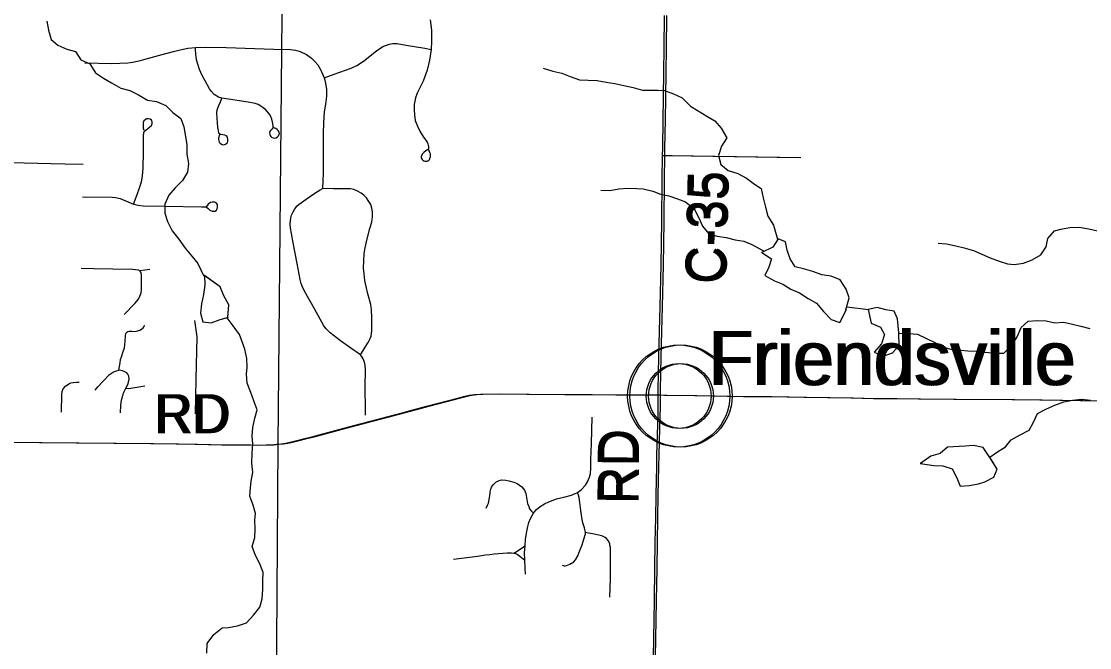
# Model space of a CAD drawing. Extents: x 0 to 34, y 0 to 22.
# Drawn here: x 20.131 to 21.688, y 5.92 to 6.833 of the extents above; entities that cross this region are included whole.
import ezdxf

# ---------------------------------------------------------------- set-up
doc = ezdxf.new("R2010")
doc.units = 0
for name, color, linetype in [('GM_X_City_Street', 7, 'Continuous'), ('GM_X_County_Road', 7, 'Continuous'), ('GM_X_County_Road_Text', 7, 'Continuous'), ('GM_X_Minor_Lake', 7, 'Continuous'), ('GM_X_Minor_River', 7, 'Continuous'), ('GM_X_Rail_Line', 7, 'Continuous'), ('GM_X_Township_Road', 7, 'Continuous'), ('GM_X_Unincorporated', 7, 'Continuous'), ('GM_X_Unincorporated_Location', 7, 'Continuous'), ('GM_X_Unincorporated_Text', 7, 'Continuous')]:
    doc.layers.add(name, color=color, linetype=linetype)

msp = doc.modelspace()

# ---------------------------------------------------------------- linework, layer by layer
at = {"layer": 'GM_X_City_Street'}
for points in [[(20.7272, 6.8354), (20.7288, 6.8206), (20.729, 6.8039), (20.7284, 6.7924), (20.7259, 6.7764), (20.7224, 6.7621), (20.7168, 6.7461), (20.7123, 6.7375), (20.7081, 6.7283), (20.7055, 6.7218), (20.7038, 6.7122), (20.7036, 6.704), (20.7041, 6.6968), (20.7051, 6.6889), (20.7084, 6.6803), (20.7117, 6.6731), (20.7174, 6.6645), (20.7208, 6.6598), (20.7225, 6.6571), (20.7235, 6.6545), (20.7241, 6.6525), (20.7244, 6.6512), (20.7245, 6.6481), (20.7244, 6.6473), (20.7242, 6.6467), (20.7238, 6.6463), (20.7232, 6.6459), (20.7206, 6.6444), (20.7178, 6.6422), (20.7153, 6.6395), (20.7142, 6.6373), (20.7139, 6.6359), (20.714, 6.6347), (20.7144, 6.6334), (20.7151, 6.6319), (20.7162, 6.6308), (20.7177, 6.6298), (20.719, 6.6294), (20.7208, 6.6292), (20.7226, 6.6294), (20.7237, 6.6297), (20.7249, 6.6307), (20.7259, 6.632), (20.7263, 6.633), (20.7266, 6.6336), (20.727, 6.6349), (20.7273, 6.6363), (20.7276, 6.6377), (20.7275, 6.6399), (20.7272, 6.641), (20.7267, 6.642), (20.7246, 6.6468)], [(20.224, 6.7727), (20.2632, 6.7719), (20.2865, 6.7726), (20.2935, 6.7736), (20.3028, 6.7757), (20.3098, 6.7777), (20.342, 6.7863), (20.3551, 6.7898), (20.3629, 6.7917), (20.3739, 6.794), (20.3849, 6.7952), (20.3991, 6.7956), (20.4298, 6.795), (20.499, 6.7929), (20.5234, 6.7921), (20.5308, 6.7912), (20.5374, 6.7895), (20.547, 6.7847), (20.554, 6.7798), (20.5588, 6.7749), (20.5633, 6.7698), (20.5679, 6.7619), (20.5726, 6.7511), (20.5742, 6.7457), (20.5751, 6.7402), (20.5759, 6.7338), (20.5761, 6.724), (20.5747, 6.7127), (20.5727, 6.7011), (20.5714, 6.6851), (20.5713, 6.6699), (20.5712, 6.6535), (20.5709, 6.6118), (20.5703, 6.5894)], [(20.4979, 6.6781), (20.4962, 6.676), (20.4944, 6.6739), (20.4935, 6.6725), (20.493, 6.6712), (20.4932, 6.6684), (20.4938, 6.6667), (20.4946, 6.6654), (20.496, 6.6644), (20.4984, 6.6633), (20.5005, 6.6629), (20.5027, 6.6635), (20.5046, 6.6647), (20.506, 6.6663), (20.5071, 6.6686), (20.5073, 6.6696), (20.5069, 6.6717), (20.5056, 6.6741), (20.504, 6.6757), (20.502, 6.6769), (20.5002, 6.6777), (20.4989, 6.6785), (20.4982, 6.6798), (20.4977, 6.6842), (20.4962, 6.6904), (20.4946, 6.6944), (20.4927, 6.6977), (20.49, 6.7014), (20.4871, 6.7046), (20.4839, 6.7072), (20.4804, 6.7096), (20.4762, 6.7118), (20.4721, 6.7133), (20.4618, 6.7153), (20.4333, 6.7197), (20.4232, 6.7213), (20.4187, 6.7229), (20.4125, 6.7267), (20.4082, 6.7312), (20.4055, 6.735), (20.3991, 6.7463), (20.3946, 6.7544), (20.3909, 6.7628), (20.3884, 6.7708), (20.3867, 6.7771), (20.3856, 6.7853), (20.3851, 6.7921), (20.3849, 6.7952)], [(20.5726, 6.7511), (20.587, 6.7563), (20.6117, 6.765), (20.62, 6.7688), (20.63, 6.7752), (20.649, 6.7901), (20.6551, 6.7946), (20.6592, 6.7971), (20.6635, 6.7986), (20.6676, 6.7999), (20.6725, 6.8007), (20.6751, 6.8009), (20.6791, 6.8007), (20.692, 6.7986), (20.7191, 6.794), (20.7284, 6.7924)], [(20.4202, 6.668), (20.4188, 6.6631), (20.4185, 6.6609), (20.4189, 6.6588), (20.4196, 6.657), (20.4209, 6.6556), (20.4228, 6.6542), (20.4248, 6.6534), (20.4271, 6.6536), (20.4288, 6.6544), (20.431, 6.656), (20.4322, 6.6583), (20.4323, 6.6617), (20.4315, 6.6644), (20.43, 6.6662), (20.4278, 6.6673), (20.4248, 6.668), (20.4217, 6.6683), (20.42, 6.6691), (20.4193, 6.6704), (20.4184, 6.6742), (20.4178, 6.6784), (20.4164, 6.6921), (20.416, 6.6998), (20.4164, 6.7041), (20.419, 6.7107), (20.4213, 6.7158), (20.4232, 6.7213)], [(20.2947, 6.5669), (20.3, 6.5809), (20.3037, 6.5904), (20.3063, 6.5994), (20.3077, 6.6076), (20.3086, 6.6196), (20.3091, 6.6427), (20.3093, 6.6671), (20.3103, 6.6726), (20.3131, 6.6753), (20.3156, 6.6769), (20.3183, 6.6792), (20.3208, 6.6814), (20.322, 6.6843), (20.3217, 6.6868), (20.3208, 6.6894), (20.3188, 6.6906), (20.3163, 6.6912), (20.3137, 6.6912), (20.3115, 6.6897), (20.31, 6.6881), (20.309, 6.6857), (20.3089, 6.6827), (20.3088, 6.6776), (20.31, 6.6747)], [(20.0876, 6.6282), (20.1354, 6.627), (20.1947, 6.6256), (20.2213, 6.6251)], [(20.6326, 6.259), (20.6328, 6.2661), (20.6325, 6.3007), (20.6328, 6.3248), (20.6322, 6.332), (20.6313, 6.3365), (20.6295, 6.3411), (20.628, 6.3436), (20.6253, 6.3469), (20.6114, 6.3568), (20.5965, 6.3676), (20.5877, 6.3742), (20.5812, 6.3792), (20.5755, 6.3848), (20.5721, 6.3892), (20.5585, 6.4141), (20.544, 6.4398), (20.5407, 6.4469), (20.539, 6.451), (20.5375, 6.4567), (20.533, 6.4804), (20.5273, 6.5103), (20.5249, 6.5238), (20.5235, 6.5319), (20.5231, 6.538), (20.5242, 6.547), (20.5251, 6.5508), (20.5275, 6.5556), (20.5297, 6.5601), (20.5333, 6.5642), (20.5362, 6.5668), (20.5464, 6.574), (20.5589, 6.5826), (20.5665, 6.5878), (20.5703, 6.5894)], [(20.6253, 6.3469), (20.6322, 6.3582), (20.6368, 6.3649), (20.6397, 6.3708), (20.6408, 6.3743), (20.6415, 6.378), (20.6418, 6.3826), (20.6422, 6.4016), (20.6416, 6.4126), (20.6405, 6.4204), (20.6362, 6.4359), (20.6336, 6.4465), (20.6317, 6.4556), (20.6306, 6.4649), (20.63, 6.4734), (20.631, 6.4946), (20.6323, 6.5032), (20.6353, 6.5163), (20.6393, 6.5312), (20.6418, 6.5406), (20.643, 6.548), (20.6431, 6.5553), (20.6421, 6.5611), (20.6403, 6.5663), (20.6365, 6.5721), (20.634, 6.5761), (20.6301, 6.5799), (20.6264, 6.5826), (20.6211, 6.5856), (20.6158, 6.5881), (20.6108, 6.5892), (20.5863, 6.5891), (20.5703, 6.5894)], [(20.2204, 6.5772), (20.2638, 6.5767), (20.2687, 6.5764), (20.2752, 6.5751), (20.2823, 6.5722), (20.288, 6.5697), (20.2947, 6.5669), (20.3013, 6.5654), (20.3086, 6.5645), (20.3411, 6.564), (20.394, 6.563), (20.4007, 6.5628), (20.4033, 6.5604), (20.4062, 6.5578), (20.4092, 6.5565), (20.4115, 6.5564), (20.4134, 6.5567), (20.4155, 6.5579), (20.4168, 6.5598), (20.4172, 6.5629), (20.4169, 6.5661), (20.4154, 6.5686), (20.413, 6.5697), (20.4095, 6.5698), (20.4067, 6.5691), (20.4035, 6.5666), (20.401, 6.5633)], [(20.2187, 6.4733), (20.2368, 6.4729), (20.2646, 6.4722), (20.2931, 6.472), (20.2978, 6.4716), (20.3017, 6.4709), (20.304, 6.4701), (20.3112, 6.4709), (20.3184, 6.4718)], [(20.2813, 6.4056), (20.2967, 6.422), (20.3018, 6.4281), (20.3042, 6.4328), (20.306, 6.4374), (20.3064, 6.4417), (20.3065, 6.4466), (20.3066, 6.4544), (20.3063, 6.4641), (20.3053, 6.4674), (20.304, 6.4701)], [(20.385, 6.2611), (20.3862, 6.3116), (20.3877, 6.3731), (20.3841, 6.3973)], [(20.2757, 6.2624), (20.2762, 6.2737), (20.2775, 6.2808), (20.2783, 6.2844), (20.2786, 6.2855), (20.2789, 6.2867), (20.2792, 6.2878), (20.2796, 6.2889), (20.2799, 6.29), (20.2803, 6.2912), (20.2807, 6.2923), (20.2811, 6.2934), (20.2815, 6.2944), (20.2834, 6.2984), (20.2863, 6.304), (20.2875, 6.3073), (20.2883, 6.3117), (20.2879, 6.3161), (20.2867, 6.3186), (20.2848, 6.3206), (20.2821, 6.3223), (20.2789, 6.3238), (20.2762, 6.3243), (20.2733, 6.3245), (20.2752, 6.3356), (20.276, 6.3401), (20.2771, 6.3442), (20.2798, 6.3517), (20.2814, 6.3573), (20.2822, 6.3618), (20.2828, 6.3666), (20.2833, 6.375), (20.2835, 6.3777), (20.2841, 6.3791), (20.2852, 6.3802), (20.2867, 6.381), (20.2886, 6.3815), (20.2922, 6.3816), (20.2961, 6.3812), (20.2985, 6.3813), (20.3011, 6.3818), (20.3038, 6.3828), (20.3065, 6.3846), (20.3087, 6.3863), (20.3102, 6.3881), (20.311, 6.3901)], [(20.239, 6.2957), (20.2427, 6.3004), (20.2505, 6.3087), (20.2597, 6.3182), (20.2625, 6.3201), (20.2657, 6.322), (20.2699, 6.3237), (20.2733, 6.3245)], [(20.1899, 6.2635), (20.1905, 6.2891), (20.1909, 6.2938), (20.1924, 6.2974), (20.1955, 6.3014), (20.2004, 6.3048), (20.2036, 6.3062), (20.207, 6.3068), (20.2116, 6.307), (20.2156, 6.307)], [(20.2834, 6.2984), (20.2877, 6.298), (20.2909, 6.2982), (20.3113, 6.302)], [(20.7612, 6.0489), (20.7958, 6.0537), (20.8074, 6.0553), (20.8138, 6.0561), (20.8202, 6.0568), (20.8266, 6.0573), (20.8329, 6.0578), (20.8393, 6.0581), (20.8456, 6.0584), (20.8487, 6.058), (20.8502, 6.0579), (20.8538, 6.0562), (20.8578, 6.0536), (20.8647, 6.0477), (20.8646, 6.0583), (20.8656, 6.0685), (20.8656, 6.069), (20.866, 6.0777), (20.8675, 6.0871), (20.8692, 6.0967), (20.8709, 6.1025), (20.8733, 6.1082), (20.8756, 6.113), (20.8773, 6.116), (20.8785, 6.1177), (20.8817, 6.1217), (20.8873, 6.1261), (20.8934, 6.1298), (20.8997, 6.1328), (20.911, 6.137), (20.9217, 6.1397), (20.933, 6.1422), (20.9415, 6.1461), (20.9477, 6.1508), (20.9535, 6.1569), (20.9564, 6.1617), (20.9591, 6.1686), (20.9604, 6.1742), (20.9611, 6.1819), (20.9613, 6.1946), (20.962, 6.2177), (20.963, 6.256)], [(20.8084, 6.1235), (20.8106, 6.1279), (20.812, 6.1308), (20.8138, 6.1413), (20.8143, 6.1466), (20.8149, 6.1496), (20.8164, 6.1539), (20.8194, 6.1578), (20.8227, 6.1612), (20.8277, 6.1639), (20.8308, 6.165), (20.8374, 6.1642), (20.8418, 6.1634), (20.8488, 6.1615), (20.8536, 6.1593), (20.8606, 6.1544), (20.8646, 6.1497), (20.8665, 6.1449), (20.8689, 6.1304), (20.8705, 6.1257), (20.8718, 6.1224), (20.8742, 6.1194), (20.8773, 6.116)], [(20.9193, 6.0405), (20.9222, 6.0396), (20.9238, 6.0395), (20.9256, 6.0399), (20.9281, 6.0408), (20.9304, 6.0419), (20.9361, 6.0454), (20.9389, 6.0481), (20.9419, 6.0541), (20.9452, 6.0619), (20.9486, 6.0701), (20.9525, 6.0829), (20.9532, 6.0857), (20.9532, 6.0879), (20.9518, 6.0949), (20.9495, 6.1022), (20.9484, 6.107), (20.9469, 6.1166), (20.9458, 6.1238), (20.9449, 6.1319), (20.9441, 6.1391), (20.9431, 6.1426), (20.9415, 6.1461)], [(20.9889, 5.9937), (20.9896, 6.0203), (20.9899, 6.0449), (20.9897, 6.0608), (20.9896, 6.0659), (20.9889, 6.0697), (20.9885, 6.0713), (20.9878, 6.0737), (20.9863, 6.0762), (20.984, 6.0791), (20.982, 6.0806), (20.9798, 6.0818), (20.9772, 6.0829), (20.9705, 6.0846), (20.9637, 6.086), (20.9579, 6.0869), (20.9532, 6.0879)], [(20.8487, 6.058), (20.8513, 6.0595), (20.8566, 6.0627), (20.8629, 6.0671), (20.8656, 6.069)], [(20.866, 6.0272), (20.8655, 6.0362), (20.8647, 6.0477)]]:
    msp.add_lwpolyline(points, dxfattribs=at)
at = {"layer": 'GM_X_County_Road'}
for points in [[(21.0522, 5.9062), (21.0537, 5.9884), (21.0545, 6.0354), (21.055, 6.0737), (21.0557, 6.109), (21.0562, 6.1429), (21.057, 6.1842), (21.0574, 6.2009), (21.059, 6.2603), (21.0592, 6.2677), (21.0593, 6.2888), (21.0594, 6.2948), (21.0598, 6.3215), (21.0601, 6.3432), (21.0612, 6.3814), (21.0621, 6.4174), (21.0634, 6.4778), (21.0645, 6.5413), (21.0651, 6.6025), (21.0657, 6.6375), (21.0658, 6.6488), (21.0666, 6.6893), (21.0669, 6.7223), (21.0675, 6.7596), (21.0679, 6.7937), (21.0685, 6.842)], [(21.0555, 5.9062), (21.0569, 5.9884), (21.0577, 6.0354), (21.0583, 6.0737), (21.0589, 6.109), (21.0594, 6.1429), (21.0603, 6.1842), (21.0607, 6.2009), (21.0623, 6.2603), (21.0624, 6.2677), (21.0626, 6.2888), (21.0627, 6.2948), (21.0631, 6.3215), (21.0634, 6.3432), (21.0644, 6.3814), (21.0653, 6.4174), (21.0667, 6.4778), (21.0677, 6.5413), (21.0684, 6.6025), (21.069, 6.6375), (21.0691, 6.6488), (21.0699, 6.6893), (21.0702, 6.7223), (21.0708, 6.7596), (21.0712, 6.7937), (21.0717, 6.842)], [(20.5103, 6.2172), (20.5165, 6.2183), (20.523, 6.2198), (20.531, 6.2217), (20.5458, 6.2254), (20.5547, 6.2277), (20.594, 6.2382), (20.6158, 6.2439), (20.651, 6.2533), (20.6637, 6.2566), (20.6861, 6.2626), (20.6983, 6.2658), (20.7058, 6.2678), (20.7217, 6.2721), (20.7685, 6.2844), (20.7755, 6.2864), (20.7838, 6.2881), (20.7918, 6.2893), (20.8005, 6.2899), (20.8274, 6.2901), (20.8678, 6.2897), (20.9231, 6.2894), (20.9597, 6.2891), (20.9975, 6.2887), (21.0593, 6.2888), (21.0684, 6.2881), (21.1124, 6.2875), (21.1837, 6.2864), (21.2213, 6.2862), (21.2721, 6.2855), (21.3403, 6.2842), (21.3727, 6.2836), (21.4041, 6.2832), (21.4384, 6.2829), (21.49, 6.2823), (21.5751, 6.2818), (21.6154, 6.2814), (21.6746, 6.2803), (21.7118, 6.28)], [(20.5135, 6.2172), (20.5197, 6.2183), (20.5263, 6.2198), (20.5343, 6.2217), (20.5491, 6.2254), (20.558, 6.2277), (20.5973, 6.2382), (20.619, 6.2439), (20.6542, 6.2533), (20.667, 6.2566), (20.6893, 6.2626), (20.7016, 6.2658), (20.7091, 6.2678), (20.7249, 6.2721), (20.7718, 6.2844), (20.7787, 6.2864), (20.787, 6.2881), (20.7951, 6.2893), (20.8038, 6.2899), (20.8307, 6.2901), (20.8711, 6.2897), (20.9264, 6.2894), (20.963, 6.2891), (21.0007, 6.2887), (21.0626, 6.2888), (21.0717, 6.2881), (21.1157, 6.2875), (21.187, 6.2864), (21.2246, 6.2862), (21.2754, 6.2855), (21.3435, 6.2842), (21.3759, 6.2836), (21.4073, 6.2832), (21.4416, 6.2829), (21.4933, 6.2823), (21.5784, 6.2818), (21.6186, 6.2814), (21.6779, 6.2803), (21.7151, 6.28)], [(20.1039, 6.2195), (20.158, 6.2191), (20.3201, 6.2179), (20.3571, 6.2174), (20.3848, 6.2167), (20.4236, 6.2158), (20.4621, 6.2157), (20.4756, 6.2155), (20.4878, 6.2157), (20.4958, 6.216), (20.5031, 6.2166), (20.5103, 6.2172)], [(20.1072, 6.2195), (20.1613, 6.2191), (20.3233, 6.2179), (20.3604, 6.2174), (20.3881, 6.2167), (20.4268, 6.2158), (20.4654, 6.2157), (20.4789, 6.2155), (20.4911, 6.2157), (20.4991, 6.216), (20.5063, 6.2166), (20.5135, 6.2172)]]:
    msp.add_lwpolyline(points, dxfattribs=at)
at = {"layer": 'GM_X_Minor_Lake'}
for points in [[(21.3328, 6.4128), (21.3372, 6.4301), (21.333, 6.443), (21.3245, 6.4563), (21.3112, 6.4616), (21.2975, 6.4638), (21.2845, 6.4687), (21.2708, 6.4725), (21.259, 6.4755), (21.2517, 6.4869), (21.2471, 6.4998), (21.2448, 6.5119), (21.2338, 6.5161), (21.2262, 6.5039), (21.2101, 6.4963)], [(21.3323, 6.4106), (21.3372, 6.4301), (21.333, 6.443), (21.3245, 6.4563), (21.3112, 6.4616), (21.2975, 6.4638), (21.2845, 6.4687), (21.2708, 6.4725), (21.259, 6.4755), (21.2517, 6.4869), (21.2471, 6.4998), (21.2448, 6.5119), (21.2338, 6.5161), (21.2262, 6.5039), (21.2102, 6.4964)], [(21.2097, 6.4968), (21.2244, 6.4868), (21.2202, 6.475), (21.2145, 6.4625), (21.2287, 6.4549), (21.2408, 6.45), (21.2523, 6.4428), (21.2649, 6.4372), (21.2778, 6.4292), (21.29, 6.4224), (21.3, 6.4103), (21.3111, 6.3985), (21.324, 6.3944), (21.3334, 6.4129)], [(21.2102, 6.4964), (21.2244, 6.4868), (21.2202, 6.475), (21.2145, 6.4625), (21.2287, 6.4549), (21.2408, 6.45), (21.2523, 6.4428), (21.2649, 6.4372), (21.2778, 6.4292), (21.29, 6.4224), (21.3, 6.4103), (21.3111, 6.3985), (21.324, 6.3944), (21.3323, 6.4106)], [(20.3984, 6.4625), (20.3988, 6.4485), (20.3969, 6.4348), (20.3936, 6.4215), (20.3925, 6.4078), (20.3959, 6.3949), (20.4081, 6.3938), (20.421, 6.3984), (20.432, 6.4015)], [(20.3984, 6.4621), (20.3988, 6.4485), (20.3969, 6.4348), (20.3936, 6.4215), (20.3925, 6.4078), (20.3959, 6.3949), (20.4081, 6.3938), (20.421, 6.3984), (20.4332, 6.4018)], [(20.4321, 6.4018), (20.4335, 6.4201), (20.4262, 6.433), (20.4209, 6.4462), (20.3978, 6.4628)], [(20.432, 6.4015), (20.4335, 6.4201), (20.4262, 6.433), (20.4209, 6.4462), (20.3984, 6.4625)], [(21.4098, 6.379), (21.4077, 6.3996), (21.4031, 6.4106), (21.3909, 6.4128), (21.3783, 6.4162), (21.3652, 6.4131)], [(21.3652, 6.4131), (21.3693, 6.393), (21.383, 6.3873), (21.3888, 6.3767), (21.3846, 6.363), (21.374, 6.3509), (21.387, 6.3452), (21.4007, 6.3498), (21.4101, 6.3608), (21.4098, 6.379)], [(21.3652, 6.413), (21.3693, 6.393), (21.383, 6.3873), (21.3888, 6.3767), (21.3846, 6.363), (21.374, 6.3509), (21.387, 6.3452), (21.4007, 6.3498), (21.4101, 6.3608), (21.41, 6.3788)], [(21.4098, 6.379), (21.4077, 6.3996), (21.4031, 6.4106), (21.3909, 6.4128), (21.3783, 6.4162), (21.3654, 6.4131)], [(21.5424, 6.1975), (21.5328, 6.2119), (21.5187, 6.2149), (21.5066, 6.2141), (21.4807, 6.2125), (21.4701, 6.2033), (21.4564, 6.1995), (21.4416, 6.1887)], [(21.5424, 6.1975), (21.5328, 6.2119), (21.5187, 6.2149), (21.5066, 6.2141), (21.4807, 6.2125), (21.4701, 6.2033), (21.4564, 6.1995), (21.4419, 6.189)], [(21.4411, 6.1888), (21.4606, 6.1855), (21.4739, 6.1851), (21.4877, 6.1806), (21.4942, 6.1677), (21.4992, 6.1556), (21.5121, 6.1564), (21.5258, 6.1591), (21.5353, 6.1617), (21.5482, 6.1686), (21.5531, 6.1804), (21.5424, 6.1979)], [(21.4416, 6.1887), (21.4606, 6.1855), (21.4739, 6.1851), (21.4877, 6.1806), (21.4942, 6.1677), (21.4992, 6.1556), (21.5121, 6.1564), (21.5258, 6.1591), (21.5353, 6.1617), (21.5482, 6.1686), (21.5531, 6.1804), (21.5424, 6.1975)]]:
    msp.add_lwpolyline(points, dxfattribs=at)
at = {"layer": 'GM_X_Minor_River'}
for points in [[(20.1686, 6.8333), (20.171, 6.8203), (20.1749, 6.807), (20.1847, 6.7984), (20.1975, 6.7925), (20.21, 6.7892), (20.2178, 6.7773), (20.231, 6.7714), (20.2395, 6.7583), (20.2512, 6.7505), (20.2629, 6.7435), (20.2761, 6.7356), (20.2893, 6.7323), (20.3022, 6.726), (20.3149, 6.7182), (20.3282, 6.7164), (20.3418, 6.7105), (20.3519, 6.7001), (20.3636, 6.6915), (20.3679, 6.6793), (20.3707, 6.6655), (20.3724, 6.653), (20.3726, 6.6397), (20.375, 6.6259), (20.3733, 6.6134), (20.3662, 6.601), (20.3554, 6.5906), (20.3464, 6.5797), (20.3405, 6.5665), (20.3403, 6.5536), (20.3442, 6.5414), (20.3512, 6.528), (20.3609, 6.5156), (20.3698, 6.5025), (20.3799, 6.491), (20.3884, 6.4802), (20.3974, 6.4616)], [(20.8914, 6.7648), (20.9058, 6.7608), (20.9187, 6.7575), (20.9308, 6.7527), (20.9444, 6.7479), (20.9573, 6.7473), (20.9703, 6.7471), (20.9832, 6.7446), (20.9961, 6.7428), (21.0089, 6.7395), (21.0226, 6.737), (21.0362, 6.733), (21.0457, 6.7328), (21.0587, 6.7329), (21.0682, 6.7324), (21.0814, 6.7276), (21.0939, 6.7217), (21.1062, 6.7097), (21.1175, 6.7026), (21.1299, 6.6952), (21.1416, 6.6881), (21.1509, 6.6773), (21.159, 6.6635), (21.1512, 6.6511), (21.1472, 6.6375), (21.1504, 6.6245), (21.1613, 6.6156), (21.1753, 6.6115), (21.1881, 6.6045), (21.1993, 6.5959), (21.2091, 6.5893), (21.2123, 6.5759), (21.2155, 6.5622), (21.2191, 6.5492), (21.2272, 6.5361), (21.2328, 6.5157)], [(20.9755, 6.587), (20.9888, 6.5868), (21.0018, 6.5892), (21.0151, 6.5901), (21.028, 6.5895), (21.0375, 6.5889), (21.0512, 6.5857), (21.0625, 6.5813), (21.0746, 6.5788), (21.0871, 6.5744), (21.0992, 6.57), (21.1116, 6.5599), (21.1186, 6.5468), (21.1237, 6.5346), (21.133, 6.5234), (21.1452, 6.5201), (21.158, 6.518), (21.1713, 6.5147), (21.1842, 6.5126), (21.1955, 6.5078), (21.2125, 6.4988)], [(21.4672, 6.5098), (21.4794, 6.5088), (21.493, 6.5059), (21.5052, 6.503), (21.5184, 6.499), (21.5305, 6.4938), (21.5429, 6.4883), (21.5558, 6.4835), (21.5683, 6.4798), (21.5778, 6.4789), (21.5915, 6.4806), (21.6042, 6.4856), (21.6165, 6.4926), (21.6247, 6.5047), (21.6271, 6.5168), (21.6365, 6.5276), (21.646, 6.5301), (21.659, 6.5329), (21.6727, 6.5334), (21.6864, 6.5305), (21.6992, 6.5276)], [(21.3341, 6.4168), (21.3654, 6.4132)], [(20.4014, 5.9119), (20.402, 5.926), (20.4118, 5.9391), (20.4238, 5.9491), (20.4333, 5.9497), (20.4463, 5.9521), (20.4593, 5.9561), (20.4694, 5.9677), (20.4787, 5.9793), (20.4823, 5.9914), (20.4833, 6.0054), (20.4832, 6.0176), (20.4837, 6.0297), (20.4786, 6.0424), (20.4724, 6.0546), (20.4677, 6.0676), (20.4717, 6.0805), (20.4719, 6.093), (20.4714, 6.1063), (20.4723, 6.1158), (20.4691, 6.128), (20.4644, 6.141), (20.465, 6.1536), (20.4663, 6.163), (20.4688, 6.1759), (20.4671, 6.1889), (20.4677, 6.2037), (20.4687, 6.2166), (20.4674, 6.2287), (20.4684, 6.2413), (20.4717, 6.2545), (20.4749, 6.2666), (20.4706, 6.2785), (20.4658, 6.2922), (20.4604, 6.3056), (20.4595, 6.3186), (20.4604, 6.3288), (20.4599, 6.3417), (20.4571, 6.3555), (20.4527, 6.3673), (20.4491, 6.3769), (20.4398, 6.3892), (20.4312, 6.4008)], [(21.4102, 6.3786), (21.4246, 6.3783), (21.4368, 6.3773), (21.45, 6.3706), (21.4624, 6.3651), (21.4745, 6.3584), (21.4874, 6.3548), (21.5003, 6.3538), (21.5102, 6.3528), (21.5231, 6.3522), (21.5356, 6.3509), (21.5497, 6.3495), (21.5626, 6.3496), (21.5742, 6.3604), (21.582, 6.3732), (21.588, 6.3868), (21.5984, 6.3961), (21.6114, 6.397), (21.6243, 6.3968), (21.6372, 6.3935), (21.6501, 6.3948), (21.663, 6.3915), (21.6752, 6.389), (21.688, 6.3853)], [(21.5425, 6.1976), (21.5536, 6.2058), (21.5652, 6.2128), (21.5737, 6.2233), (21.5864, 6.2306), (21.5998, 6.2372), (21.6061, 6.2489), (21.6117, 6.2617), (21.624, 6.268), (21.637, 6.2738), (21.65, 6.2785), (21.6626, 6.2809), (21.676, 6.2826), (21.6889, 6.2808)]]:
    msp.add_lwpolyline(points, dxfattribs=at)
at = {"layer": 'GM_X_Rail_Line'}
msp.add_lwpolyline([(20.4887, 3.7091), (20.4914, 4.1177), (20.4925, 4.2835), (20.4927, 4.3065), (20.4958, 4.7683), (20.5054, 6.217), (20.5134, 7.0511), (20.5134, 7.0566), (20.5135, 7.0632), (20.5156, 7.2882), (20.5226, 8.0269), (20.5233, 8.0956), (20.5285, 8.6505), (20.5292, 8.7328), (20.3472, 8.7326), (20.1506, 8.7322), (19.9266, 8.7325), (19.6659, 8.7321), (19.2746, 8.7302), (19.0111, 8.7263), (18.1069, 8.7167), (17.9656, 8.7159), (17.2709, 8.7114)], dxfattribs=at)
at = {"layer": 'GM_X_Township_Road'}
for points in [[(21.0657, 6.6375), (21.0765, 6.6375), (21.2637, 6.6348)], [(21.069, 6.6375), (21.0798, 6.6375), (21.267, 6.6348)]]:
    msp.add_lwpolyline(points, dxfattribs=at)
at = {"layer": 'GM_X_Unincorporated'}
for centre, radius in [((21.0891, 6.287), 0.0744), ((21.0924, 6.287), 0.0744), ((21.0891, 6.287), 0.0472), ((21.0924, 6.287), 0.0472)]:
    msp.add_circle(centre, radius, dxfattribs=at)
at = {"layer": 'GM_X_Unincorporated_Location'}
for p, q in [((21.0891, 6.287), (21.0891, 6.287)), ((21.0924, 6.287), (21.0924, 6.287))]:
    msp.add_line(p, q, dxfattribs=at)

# ---------------------------------------------------------------- texts
at = {"layer": 'GM_X_County_Road_Text'}
for s, rotation, p in [('C-35', 88.628, (21.1551, 6.4498)), ('C-35', 88.628, (21.1584, 6.4498)), ('RD', 0, (20.324, 6.2328)), ('RD', 0, (20.3272, 6.2328)), ('RD', 89.5063, (21.0274, 6.129)), ('RD', 89.5063, (21.0307, 6.129))]:
    msp.add_text(s, height=0.05682, rotation=rotation, dxfattribs=at).set_placement(p)
at = {"layer": 'GM_X_Unincorporated_Text'}
for p in [(21.1315, 6.3029), (21.1347, 6.3029)]:
    msp.add_text('Friendsville', height=0.078977, rotation=0, dxfattribs=at).set_placement(p)

doc.saveas('drawing.dxf')
